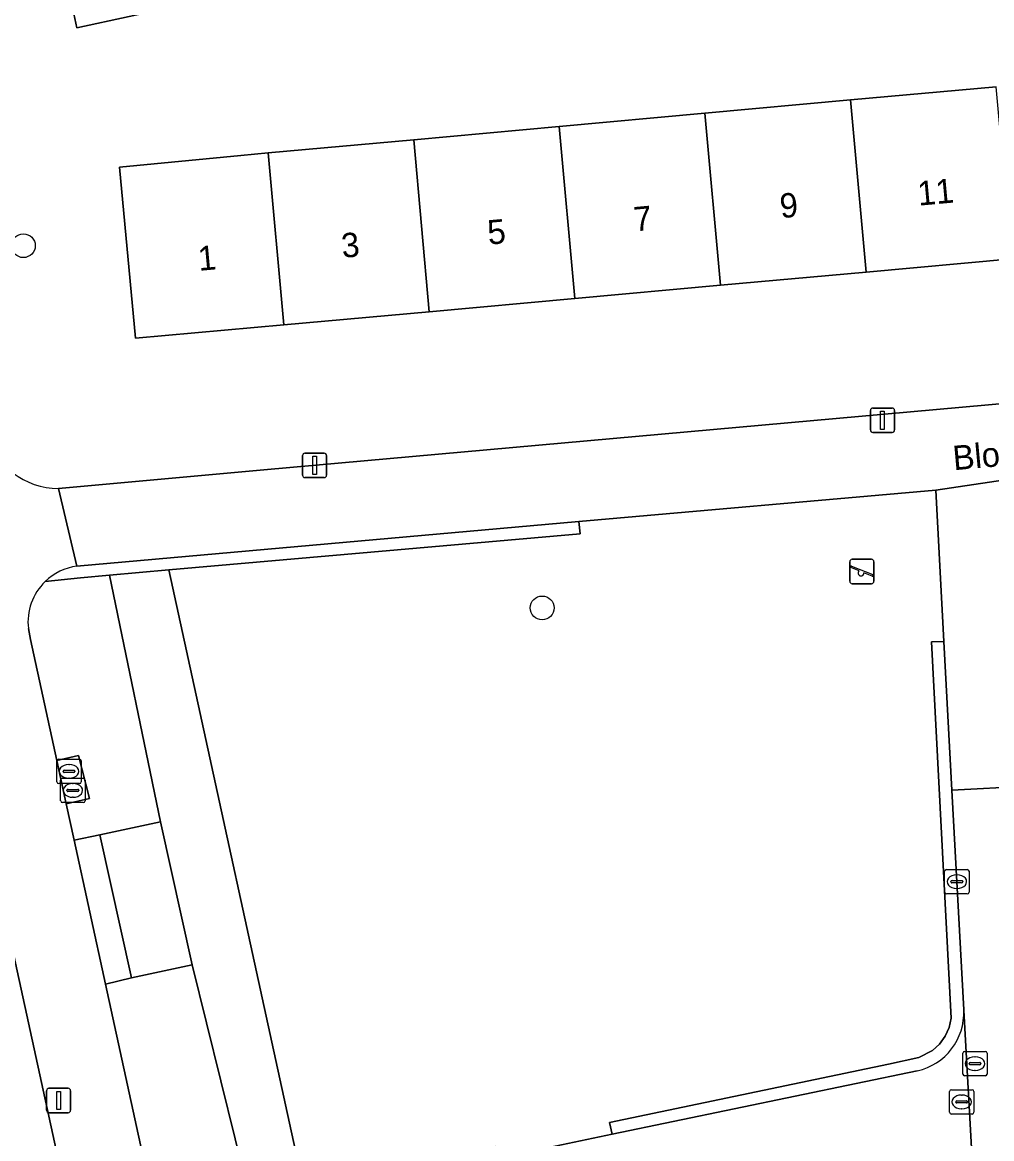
# Model space of a CAD drawing. Extents: x 160554 to 161248, y 385329 to 386506.
# Drawn here: x 160834.17 to 160873.95, y 385448.02 to 385493.85 of the extents above; entities that cross this region are included whole.
import ezdxf

# ---------------------------------------------------------------- set-up
doc = ezdxf.new("R2010")
doc.units = 0
for name, color, linetype in [('IMGEO_Boom', 7, 'Continuous'), ('IMGEO_Brandkraan', 7, 'Continuous'), ('IMGEO_Erf', 7, 'Continuous'), ('IMGEO_Fietspad_gesloten', 7, 'Continuous'), ('IMGEO_Groenvoorziening', 7, 'Continuous'), ('IMGEO_Haag', 7, 'Continuous'), ('IMGEO_Kolk', 7, 'Continuous'), ('IMGEO_Lichtmast', 7, 'Continuous'), ('IMGEO_Openbare_ruimte_label', 7, 'Continuous'), ('IMGEO_Pand', 7, 'Continuous'), ('IMGEO_Pand_nummerreeks', 7, 'Continuous'), ('IMGEO_Rioolput', 7, 'Continuous'), ('IMGEO_Speelvoorziening', 7, 'Continuous'), ('IMGEO_Voetpad_open', 7, 'Continuous')]:
    doc.layers.add(name, color=color, linetype=linetype)

msp = doc.modelspace()

# ---------------------------------------------------------------- linework, layer by layer
at = {"layer": 'IMGEO_Boom'}
for centre in [(160834.215, 385484.678), (160855.505, 385469.808)]:
    msp.add_circle(centre, 0.489, dxfattribs=at)
at = {"layer": 'IMGEO_Brandkraan'}
for p, q in [((160872.221, 385449.105), (160872.221, 385449.957)), ((160872.296, 385450.031), (160873.148, 385450.031)), ((160873.222, 385449.957), (160873.222, 385449.105)), ((160872.48, 385449.525), (160872.48, 385449.537)), ((160872.523, 385449.574), (160872.921, 385449.574)), ((160872.709, 385449.811), (160872.734, 385449.811)), ((160872.964, 385449.537), (160872.964, 385449.525)), ((160872.918, 385449.488), (160872.52, 385449.488)), ((160872.732, 385449.251), (160872.707, 385449.251)), ((160873.148, 385449.031), (160872.296, 385449.031))]:
    msp.add_line(p, q, dxfattribs=at)
for points in [[(160872.221, 385449.105), (160872.221, 385449.957)], [(160872.296, 385450.031), (160873.148, 385450.031)], [(160873.222, 385449.957), (160873.222, 385449.105)], [(160873.148, 385449.031), (160872.296, 385449.031)]]:
    msp.add_lwpolyline(points, dxfattribs=at)
for centre, radius, start, end in [((160872.298, 385449.955), 0.0765, 91.552, 178.448), ((160872.298, 385449.955), 0.0765, 91.552, 178.448), ((160873.146, 385449.955), 0.0765, 1.552, 88.448), ((160873.146, 385449.955), 0.0765, 1.552, 88.448), ((160872.52, 385449.534), 0.0403, 85.8775, 175.7526), ((160872.517, 385449.524), 0.0366, 178.938, 274.7102), ((160872.921, 385449.531), 0.043, 264.8664, 352.4533), ((160872.925, 385449.536), 0.0386, 1.7309, 96.639), ((160872.298, 385449.107), 0.0765, 181.552, 268.448), ((160872.298, 385449.107), 0.0765, 181.552, 268.448), ((160873.146, 385449.107), 0.0765, 271.552, 358.448), ((160873.146, 385449.107), 0.0765, 271.552, 358.448)]:
    msp.add_arc(centre, radius, start, end, dxfattribs=at)
for centre, major_axis, ratio, start_param, end_param in [((160872.708, 385449.531), (-0.387, 0.002), 0.722429, 4.712389, 7.853982), ((160872.733, 385449.531), (-0.39, 0.002), 0.717154, 1.570796, 4.712389)]:
    msp.add_ellipse(centre, major_axis=major_axis, ratio=ratio, start_param=start_param, end_param=end_param, dxfattribs=at)
at = {"layer": 'IMGEO_Erf'}
for points in [[(160840.709, 385494.556), (160836.412, 385493.627), (160835.914, 385495.928)], [(160874.775, 385484.133), (160868.8, 385483.592), (160862.824, 385483.051), (160856.849, 385482.509), (160850.873, 385481.968), (160844.898, 385481.427), (160838.815, 385480.876), (160838.167, 385487.906), (160843.145, 385488.385), (160844.258, 385488.486), (160850.233, 385489.029), (160856.209, 385489.572), (160862.184, 385490.115), (160868.159, 385490.659), (160874.134, 385491.202)], [(160835.652, 385474.705), (160844.078, 385475.481), (160899.294, 385480.429)]]:
    msp.add_lwpolyline(points, dxfattribs=at)
msp.add_arc((160835.715, 385477.92), 3.215, 197.8904, 268.8793, dxfattribs=at)
at = {"layer": 'IMGEO_Fietspad_gesloten'}
msp.add_lwpolyline([(160849.485, 385383.807), (160839.957, 385427.534), (160836.029, 385445.427), (160829.308, 385476.198), (160819.791, 385519.776), (160811.66, 385556.955), (160808.2, 385573.089)], dxfattribs=at)
at = {"layer": 'IMGEO_Groenvoorziening'}
for points in [[(160871.486, 385468.419), (160871.994, 385468.436), (160871.661, 385474.647), (160857.008, 385473.35), (160857.062, 385472.852), (160848.469, 385472.092), (160840.18, 385471.366), (160845.697, 385446.083), (160851.826, 385447.343), (160853.588, 385447.711), (160853.698, 385447.224), (160858.374, 385448.199), (160858.274, 385448.688), (160869.715, 385451.075), (160870.968, 385451.351), (160871.526, 385451.637), (160871.814, 385451.897), (160872.049, 385452.222), (160872.212, 385452.59), (160872.292, 385452.97)], [(160837.753, 385471.154), (160839.845, 385461.029), (160841.139, 385455.162), (160843.498, 385445.631), (160845.697, 385446.083), (160840.18, 385471.366)]]:
    msp.add_lwpolyline(points, close=True, dxfattribs=at)
for points in [[(160857.062, 385472.852), (160857.008, 385473.35), (160836.409, 385471.526)], [(160835.108, 385470.891), (160836.558, 385471.049), (160837.753, 385471.154), (160840.18, 385471.366), (160848.469, 385472.092), (160857.062, 385472.852)], [(160834.42, 385468.96), (160834.509, 385468.518), (160835.592, 385463.543), (160836.472, 385463.748), (160836.93, 385461.988), (160835.978, 385461.767), (160836.303, 385460.276), (160837.36, 385460.491), (160839.845, 385461.029), (160837.753, 385471.154)], [(160837.753, 385471.154), (160836.558, 385471.049), (160835.108, 385470.891)], [(160872.321, 385462.323), (160871.994, 385468.436), (160871.486, 385468.419), (160872.292, 385452.97), (160872.212, 385452.59), (160872.049, 385452.222), (160871.814, 385451.897), (160871.526, 385451.637), (160870.968, 385451.351), (160869.715, 385451.075), (160858.274, 385448.688), (160858.374, 385448.199), (160870.893, 385450.81)], [(160872.804, 385453.308), (160872.321, 385462.323)], [(160841.139, 385455.162), (160838.658, 385454.63), (160837.588, 385454.368), (160839.392, 385446.078), (160839.4, 385446.029)], [(160840.08, 385444.998), (160841.108, 385445.14), (160843.498, 385445.631), (160841.139, 385455.162)]]:
    msp.add_lwpolyline(points, dxfattribs=at)
for centre, radius, start, end in [((160836.723, 385469.232), 2.315, 97.7979, 134.2349), ((160836.725, 385469.227), 2.32, 134.1757, 186.6031), ((160870.384, 385453.179), 2.423, 282.1175, 3.0497)]:
    msp.add_arc(centre, radius, start, end, dxfattribs=at)
at = {"layer": 'IMGEO_Haag'}
for points in [[(160857.062, 385472.852), (160857.008, 385473.35), (160836.409, 385471.526)], [(160835.108, 385470.891), (160836.558, 385471.049), (160837.753, 385471.154), (160840.18, 385471.366), (160848.469, 385472.092), (160857.062, 385472.852)], [(160872.804, 385453.308), (160872.321, 385462.323), (160871.994, 385468.436), (160871.486, 385468.419), (160872.292, 385452.97), (160872.212, 385452.59), (160872.049, 385452.222), (160871.814, 385451.897), (160871.526, 385451.637), (160870.968, 385451.351), (160869.715, 385451.075), (160858.274, 385448.688), (160858.374, 385448.199), (160870.893, 385450.81)]]:
    msp.add_lwpolyline(points, dxfattribs=at)
for centre, radius, start, end in [((160836.723, 385469.232), 2.315, 97.7979, 134.2349), ((160870.384, 385453.179), 2.423, 282.1175, 3.0497)]:
    msp.add_arc(centre, radius, start, end, dxfattribs=at)
at = {"layer": 'IMGEO_Kolk'}
for p, q in [((160872.022, 385458.144), (160872.022, 385458.996)), ((160872.097, 385459.07), (160872.949, 385459.07)), ((160872.51, 385458.85), (160872.535, 385458.85)), ((160873.023, 385458.996), (160873.023, 385458.144)), ((160872.281, 385458.564), (160872.281, 385458.576)), ((160872.719, 385458.527), (160872.321, 385458.527)), ((160872.324, 385458.613), (160872.722, 385458.613)), ((160872.533, 385458.29), (160872.508, 385458.29)), ((160872.765, 385458.576), (160872.765, 385458.564)), ((160872.949, 385458.07), (160872.097, 385458.07))]:
    msp.add_line(p, q, dxfattribs=at)
for points in [[(160872.022, 385458.144), (160872.022, 385458.996)], [(160872.097, 385459.07), (160872.949, 385459.07)], [(160873.023, 385458.996), (160873.023, 385458.144)], [(160872.949, 385458.07), (160872.097, 385458.07)]]:
    msp.add_lwpolyline(points, dxfattribs=at)
for centre, radius, start, end in [((160872.099, 385458.994), 0.0765, 91.552, 178.448), ((160872.099, 385458.994), 0.0765, 91.552, 178.448), ((160872.947, 385458.994), 0.0765, 1.552, 88.448), ((160872.947, 385458.994), 0.0765, 1.552, 88.448), ((160872.321, 385458.573), 0.0403, 85.8775, 175.7526), ((160872.318, 385458.563), 0.0366, 178.938, 274.7102), ((160872.722, 385458.57), 0.043, 264.8664, 352.4533), ((160872.726, 385458.575), 0.0386, 1.7309, 96.639), ((160872.099, 385458.146), 0.0765, 181.552, 268.448), ((160872.099, 385458.146), 0.0765, 181.552, 268.448), ((160872.947, 385458.146), 0.0765, 271.552, 358.448), ((160872.947, 385458.146), 0.0765, 271.552, 358.448)]:
    msp.add_arc(centre, radius, start, end, dxfattribs=at)
for centre, major_axis, ratio, start_param, end_param in [((160872.509, 385458.57), (-0.387, 0.002), 0.722429, 4.712389, 7.853982), ((160872.534, 385458.57), (-0.39, 0.002), 0.717154, 1.570796, 4.712389)]:
    msp.add_ellipse(centre, major_axis=major_axis, ratio=ratio, start_param=start_param, end_param=end_param, dxfattribs=at)
at = {"layer": 'IMGEO_Lichtmast'}
for p, q in [((160868.975, 385477.113), (160868.975, 385477.913)), ((160868.975, 385477.913), (160868.975, 385477.113)), ((160869.075, 385478.013), (160869.865, 385478.013)), ((160869.865, 385478.013), (160869.075, 385478.013)), ((160869.965, 385477.913), (160869.965, 385477.113)), ((160869.965, 385477.113), (160869.965, 385477.913)), ((160869.865, 385477.013), (160869.075, 385477.013)), ((160869.075, 385477.013), (160869.865, 385477.013)), ((160845.77, 385476.16), (160846.56, 385476.16)), ((160846.56, 385476.16), (160845.77, 385476.16)), ((160845.67, 385475.26), (160845.67, 385476.06)), ((160845.67, 385476.06), (160845.67, 385475.26)), ((160846.66, 385476.06), (160846.66, 385475.26)), ((160846.66, 385475.26), (160846.66, 385476.06)), ((160846.56, 385475.16), (160845.77, 385475.16)), ((160845.77, 385475.16), (160846.56, 385475.16)), ((160835.166, 385449.188), (160835.166, 385449.988)), ((160835.166, 385449.988), (160835.166, 385449.188)), ((160835.266, 385450.088), (160836.056, 385450.088)), ((160836.056, 385450.088), (160835.266, 385450.088)), ((160836.156, 385449.988), (160836.156, 385449.188)), ((160836.156, 385449.188), (160836.156, 385449.988)), ((160836.056, 385449.088), (160835.266, 385449.088)), ((160835.266, 385449.088), (160836.056, 385449.088))]:
    msp.add_line(p, q, dxfattribs=at)
for points in [[(160869.395, 385477.888), (160869.545, 385477.888), (160869.545, 385477.138), (160869.395, 385477.138), (160869.395, 385477.888)], [(160846.09, 385476.035), (160846.24, 385476.035), (160846.24, 385475.285), (160846.09, 385475.285), (160846.09, 385476.035)], [(160835.586, 385449.963), (160835.736, 385449.963), (160835.736, 385449.213), (160835.586, 385449.213), (160835.586, 385449.963)]]:
    msp.add_lwpolyline(points, dxfattribs=at)
for centre, start, end in [((160869.075, 385477.913), 90, 180), ((160869.075, 385477.913), 90, 180), ((160869.865, 385477.913), 0, 90), ((160869.865, 385477.913), 360, 90), ((160869.075, 385477.113), 180, 270), ((160869.075, 385477.113), 180, 270), ((160869.865, 385477.113), 270, 0), ((160869.865, 385477.113), 270, 0), ((160845.77, 385476.06), 90, 180), ((160845.77, 385476.06), 90, 180), ((160846.56, 385476.06), 0, 90), ((160846.56, 385476.06), 360, 90), ((160845.77, 385475.26), 180, 270), ((160845.77, 385475.26), 180, 270), ((160846.56, 385475.26), 270, 0), ((160846.56, 385475.26), 270, 0), ((160835.266, 385449.988), 90, 180), ((160835.266, 385449.988), 90, 180), ((160836.056, 385449.988), 0, 90), ((160836.056, 385449.988), 360, 90), ((160835.266, 385449.188), 180, 270), ((160835.266, 385449.188), 180, 270), ((160836.056, 385449.188), 270, 0), ((160836.056, 385449.188), 270, 0)]:
    msp.add_arc(centre, 0.1, start, end, dxfattribs=at)
at = {"layer": 'IMGEO_Pand'}
for points in [[(160840.212, 385496.857), (160835.914, 385495.928), (160836.412, 385493.627), (160840.709, 385494.556)], [(160874.134, 385491.202), (160868.159, 385490.659), (160868.8, 385483.592), (160874.775, 385484.133)], [(160862.824, 385483.051), (160868.8, 385483.592), (160868.159, 385490.659), (160862.184, 385490.115)], [(160856.849, 385482.509), (160862.824, 385483.051), (160862.184, 385490.115), (160856.209, 385489.572)], [(160856.209, 385489.572), (160850.233, 385489.029), (160850.873, 385481.968), (160856.849, 385482.509)], [(160844.898, 385481.427), (160850.873, 385481.968), (160850.233, 385489.029), (160844.258, 385488.486)], [(160844.258, 385488.486), (160843.145, 385488.385), (160838.167, 385487.906), (160838.815, 385480.876), (160844.898, 385481.427)], [(160839.845, 385461.029), (160837.36, 385460.491), (160838.658, 385454.63), (160841.139, 385455.162)]]:
    msp.add_lwpolyline(points, close=True, dxfattribs=at)
at = {"layer": 'IMGEO_Rioolput'}
for p, q in [((160835.59, 385462.673), (160835.59, 385463.525)), ((160835.665, 385463.599), (160836.517, 385463.599)), ((160836.078, 385463.379), (160836.103, 385463.379)), ((160836.591, 385463.525), (160836.591, 385462.673)), ((160835.821, 385462.815), (160836.673, 385462.815)), ((160835.849, 385463.093), (160835.849, 385463.105)), ((160836.287, 385463.056), (160835.889, 385463.056)), ((160835.892, 385463.142), (160836.29, 385463.142)), ((160836.101, 385462.819), (160836.076, 385462.819)), ((160836.333, 385463.105), (160836.333, 385463.093)), ((160836.517, 385462.599), (160835.665, 385462.599)), ((160835.746, 385461.889), (160835.746, 385462.741)), ((160836.048, 385462.358), (160836.446, 385462.358)), ((160836.234, 385462.595), (160836.259, 385462.595)), ((160836.747, 385462.741), (160836.747, 385461.889)), ((160836.005, 385462.309), (160836.005, 385462.321)), ((160836.443, 385462.272), (160836.045, 385462.272)), ((160836.257, 385462.035), (160836.232, 385462.035)), ((160836.489, 385462.321), (160836.489, 385462.309)), ((160836.673, 385461.815), (160835.821, 385461.815)), ((160872.766, 385450.675), (160872.766, 385451.527)), ((160872.841, 385451.601), (160873.693, 385451.601)), ((160873.254, 385451.381), (160873.279, 385451.381)), ((160873.767, 385451.527), (160873.767, 385450.675)), ((160873.025, 385451.095), (160873.025, 385451.107)), ((160873.463, 385451.058), (160873.065, 385451.058)), ((160873.068, 385451.144), (160873.466, 385451.144)), ((160873.509, 385451.107), (160873.509, 385451.095)), ((160873.693, 385450.601), (160872.841, 385450.601)), ((160873.277, 385450.821), (160873.252, 385450.821))]:
    msp.add_line(p, q, dxfattribs=at)
for points in [[(160835.59, 385462.673), (160835.59, 385463.525)], [(160835.665, 385463.599), (160836.517, 385463.599)], [(160836.591, 385463.525), (160836.591, 385462.673)], [(160835.821, 385462.815), (160836.673, 385462.815)], [(160836.517, 385462.599), (160835.665, 385462.599)], [(160835.746, 385461.889), (160835.746, 385462.741)], [(160836.747, 385462.741), (160836.747, 385461.889)], [(160836.673, 385461.815), (160835.821, 385461.815)], [(160872.766, 385450.675), (160872.766, 385451.527)], [(160872.841, 385451.601), (160873.693, 385451.601)], [(160873.767, 385451.527), (160873.767, 385450.675)], [(160873.693, 385450.601), (160872.841, 385450.601)]]:
    msp.add_lwpolyline(points, dxfattribs=at)
for centre, radius, start, end in [((160835.667, 385463.523), 0.0765, 91.552, 178.448), ((160835.667, 385463.523), 0.0765, 91.552, 178.448), ((160836.515, 385463.523), 0.0765, 1.552, 88.448), ((160836.515, 385463.523), 0.0765, 1.552, 88.448), ((160835.823, 385462.739), 0.0765, 91.552, 178.448), ((160835.823, 385462.739), 0.0765, 91.552, 178.448), ((160835.889, 385463.102), 0.0403, 85.8775, 175.7526), ((160835.886, 385463.092), 0.0366, 178.938, 274.7102), ((160836.29, 385463.099), 0.043, 264.8664, 352.4533), ((160836.294, 385463.104), 0.0386, 1.7309, 96.639), ((160836.671, 385462.739), 0.0765, 1.552, 88.448), ((160836.671, 385462.739), 0.0765, 1.552, 88.448), ((160835.667, 385462.675), 0.0765, 181.552, 268.448), ((160835.667, 385462.675), 0.0765, 181.552, 268.448), ((160836.045, 385462.318), 0.0403, 85.8775, 175.7526), ((160836.45, 385462.32), 0.0386, 1.7309, 96.639), ((160836.515, 385462.675), 0.0765, 271.552, 358.448), ((160836.515, 385462.675), 0.0765, 271.552, 358.448), ((160835.823, 385461.891), 0.0765, 181.552, 268.448), ((160835.823, 385461.891), 0.0765, 181.552, 268.448), ((160836.042, 385462.308), 0.0366, 178.938, 274.7102), ((160836.446, 385462.315), 0.043, 264.8664, 352.4533), ((160836.671, 385461.891), 0.0765, 271.552, 358.448), ((160836.671, 385461.891), 0.0765, 271.552, 358.448), ((160872.843, 385451.525), 0.0765, 91.552, 178.448), ((160872.843, 385451.525), 0.0765, 91.552, 178.448), ((160873.691, 385451.525), 0.0765, 1.552, 88.448), ((160873.691, 385451.525), 0.0765, 1.552, 88.448), ((160873.065, 385451.104), 0.0403, 85.8775, 175.7526), ((160873.062, 385451.094), 0.0366, 178.938, 274.7102), ((160873.466, 385451.101), 0.043, 264.8664, 352.4533), ((160873.47, 385451.106), 0.0386, 1.7309, 96.639), ((160872.843, 385450.677), 0.0765, 181.552, 268.448), ((160872.843, 385450.677), 0.0765, 181.552, 268.448), ((160873.691, 385450.677), 0.0765, 271.552, 358.448), ((160873.691, 385450.677), 0.0765, 271.552, 358.448)]:
    msp.add_arc(centre, radius, start, end, dxfattribs=at)
for centre, major_axis, ratio, start_param, end_param in [((160836.077, 385463.099), (-0.387, 0.002), 0.722429, 4.712389, 7.853982), ((160836.102, 385463.099), (-0.39, 0.002), 0.717154, 1.570796, 4.712389), ((160836.233, 385462.315), (-0.387, 0.002), 0.722429, 4.712389, 7.853982), ((160836.258, 385462.315), (-0.39, 0.002), 0.717154, 1.570796, 4.712389), ((160873.253, 385451.101), (-0.387, 0.002), 0.722429, 4.712389, 7.853982), ((160873.278, 385451.101), (-0.39, 0.002), 0.717154, 1.570796, 4.712389)]:
    msp.add_ellipse(centre, major_axis=major_axis, ratio=ratio, start_param=start_param, end_param=end_param, dxfattribs=at)
at = {"layer": 'IMGEO_Speelvoorziening'}
for p, q in [((160868.129, 385470.903), (160868.129, 385471.703)), ((160868.129, 385471.703), (160868.129, 385470.903)), ((160868.198, 385471.528), (160869.074, 385471.175)), ((160868.229, 385471.803), (160869.019, 385471.803)), ((160869.019, 385471.803), (160868.229, 385471.803)), ((160869.119, 385471.703), (160869.119, 385470.903)), ((160869.119, 385470.903), (160869.119, 385471.703)), ((160868.512, 385471.331), (160868.173, 385471.468)), ((160869.05, 385471.115), (160868.71, 385471.252)), ((160869.019, 385470.803), (160868.229, 385470.803)), ((160868.229, 385470.803), (160869.019, 385470.803))]:
    msp.add_line(p, q, dxfattribs=at)
for centre, radius, start, end in [((160868.229, 385471.703), 0.1, 90, 180), ((160868.229, 385471.703), 0.1, 90, 180), ((160868.186, 385471.498), 0.0327, 68.078, 248.078), ((160869.019, 385471.703), 0.1, 0, 90), ((160869.019, 385471.703), 0.1, 360, 90), ((160868.591, 385471.241), 0.12, 130.9928, 5.1632), ((160869.062, 385471.145), 0.0327, 248.078, 68.078), ((160868.229, 385470.903), 0.1, 180, 270), ((160868.229, 385470.903), 0.1, 180, 270), ((160869.019, 385470.903), 0.1, 270, 0), ((160869.019, 385470.903), 0.1, 270, 0)]:
    msp.add_arc(centre, radius, start, end, dxfattribs=at)
at = {"layer": 'IMGEO_Voetpad_open'}
for points in [[(160935.852, 385483.721), (160931.149, 385483.306), (160925.231, 385482.784), (160922.169, 385482.49), (160900.782, 385480.563), (160900.653, 385480.551), (160899.308, 385480.43), (160899.294, 385480.429), (160844.078, 385475.481), (160835.652, 385474.705), (160836.409, 385471.526), (160857.008, 385473.35), (160871.661, 385474.647), (160874.775, 385475.11), (160917.394, 385478.959), (160922.473, 385479.418), (160927.044, 385479.479)], [(160832.655, 385476.932), (160829.308, 385476.198), (160836.029, 385445.427), (160839.957, 385427.534), (160849.485, 385383.807), (160858.426, 385342.738)], [(160836.409, 385471.526), (160835.652, 385474.705)], [(160875.216, 385467.018), (160875.156, 385468.116), (160874.993, 385471.113), (160874.775, 385475.11), (160871.661, 385474.647), (160871.994, 385468.436), (160872.321, 385462.323), (160875.415, 385462.489), (160878.864, 385462.667), (160883.751, 385462.918), (160885.104, 385462.987), (160889.692, 385463.223), (160892.331, 385463.358), (160896.979, 385463.597), (160901.665, 385463.837), (160904.409, 385463.978), (160908.998, 385464.214), (160913.696, 385464.455), (160916.331, 385464.591), (160921.103, 385464.835), (160926.084, 385465.091), (160929.105, 385465.306), (160950.644, 385466.407)], [(160845.494, 385418.133), (160845.15, 385419.71), (160843.236, 385428.48), (160841.01, 385438.612), (160839.4, 385446.029), (160839.392, 385446.078), (160837.588, 385454.368), (160836.303, 385460.276), (160835.978, 385461.767), (160835.592, 385463.543), (160834.509, 385468.518), (160834.42, 385468.96)], [(160877.831, 385441.882), (160877.149, 385444.331), (160876.68, 385446.013), (160876.223, 385448.541), (160875.971, 385451.098), (160875.415, 385462.489), (160872.321, 385462.323), (160872.804, 385453.308), (160872.807, 385453.283), (160873.18, 385446.657), (160873.745, 385444.568), (160875.528, 385444.927), (160875.786, 385444.037), (160876.959, 385438.645), (160876.752, 385437.199), (160877.729, 385437.253), (160897.243, 385438.326)], [(160873.18, 385446.657), (160872.807, 385453.283), (160872.804, 385453.308)], [(160870.893, 385450.81), (160858.374, 385448.199), (160853.698, 385447.224), (160841.408, 385444.661)]]:
    msp.add_lwpolyline(points, dxfattribs=at)
for points in [[(160836.472, 385463.748), (160835.592, 385463.543), (160835.978, 385461.767), (160836.93, 385461.988)], [(160837.36, 385460.491), (160836.303, 385460.276), (160837.588, 385454.368), (160838.658, 385454.63)]]:
    msp.add_lwpolyline(points, close=True, dxfattribs=at)
for centre, radius, start, end in [((160835.715, 385477.92), 3.215, 197.8904, 268.8793), ((160836.723, 385469.232), 2.315, 97.7979, 134.2349), ((160836.725, 385469.227), 2.32, 134.1757, 186.6031), ((160870.384, 385453.179), 2.423, 282.1175, 3.0497)]:
    msp.add_arc(centre, radius, start, end, dxfattribs=at)

# ---------------------------------------------------------------- texts
at = {"layer": 'IMGEO_Openbare_ruimte_label'}
msp.add_text('Blondeelpad', height=1, rotation=5.1633, dxfattribs=at).set_placement((160872.399, 385475.458))
at = {"layer": 'IMGEO_Pand_nummerreeks'}
for s, p in [('11', (160870.952, 385486.318)), ('9', (160865.3, 385485.805)), ('7', (160859.303, 385485.261)), ('5', (160853.306, 385484.718)), ('3', (160847.309, 385484.175)), ('1', (160841.425, 385483.643))]:
    msp.add_text(s, height=1, rotation=5.1756, dxfattribs=at).set_placement(p)

doc.saveas('drawing.dxf')
